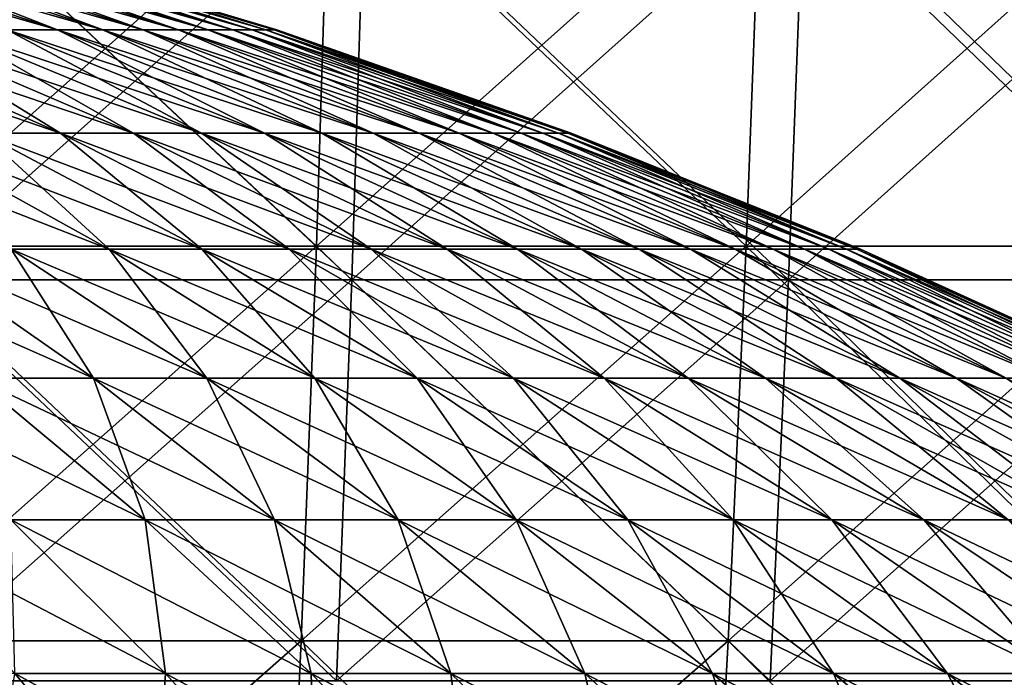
# Model space of a CAD drawing. Header units: millimetres. Extents: x -125 to 125, y 3898 to 4025.
# Tile 248 of 276: x 20 to 31, y 3999 to 4006. Entities that reach past the tile are written whole.
import ezdxf

# ---------------------------------------------------------------- set-up
doc = ezdxf.new("R2010")
doc.units = ezdxf.units.MM
doc.header["$LTSCALE"] = 2.2935
for name, color, linetype in [('2', 7, 'CONTINUOUS'), ('3', 7, 'CONTINUOUS'), ('4', 7, 'CONTINUOUS'), ('5', 7, 'CONTINUOUS'), ('6', 7, 'CONTINUOUS'), ('7', 7, 'CONTINUOUS')]:
    doc.layers.add(name, color=color, linetype=linetype)

msp = doc.modelspace()

# ---------------------------------------------------------------- linework, layer by layer
at = {"layer": '2', "color": 36, "linetype": 'Continuous', "true_color": 0x833d1e}
for points in [[(19.25, 4003.022, 121.538), (24.006, 4003.022, 120.688), (19.359, 4007.385, 122.229), (19.25, 4003.022, 121.538)], [(19.359, 4007.385, 122.229), (24.006, 4003.022, 120.688), (24.143, 4007.385, 121.375), (19.359, 4007.385, 122.229)], [(24.006, 4003.022, 120.688), (28.726, 4003.022, 119.653), (24.143, 4007.385, 121.375), (24.006, 4003.022, 120.688)], [(24.143, 4007.385, 121.375), (28.726, 4003.022, 119.653), (28.889, 4007.385, 120.333), (24.143, 4007.385, 121.375)], [(28.726, 4003.022, 119.653), (33.401, 4003.022, 118.433), (28.889, 4007.385, 120.333), (28.726, 4003.022, 119.653)], [(28.889, 4007.385, 120.333), (33.401, 4003.022, 118.433), (33.591, 4007.385, 119.106), (28.889, 4007.385, 120.333)], [(19.116, 3998.686, 120.694), (23.84, 3998.686, 119.851), (19.25, 4003.022, 121.538), (19.116, 3998.686, 120.694)], [(19.25, 4003.022, 121.538), (23.84, 3998.686, 119.851), (24.006, 4003.022, 120.688), (19.25, 4003.022, 121.538)], [(23.84, 3998.686, 119.851), (28.527, 3998.686, 118.823), (24.006, 4003.022, 120.688), (23.84, 3998.686, 119.851)], [(24.006, 4003.022, 120.688), (28.527, 3998.686, 118.823), (28.726, 4003.022, 119.653), (24.006, 4003.022, 120.688)], [(28.527, 3998.686, 118.823), (33.17, 3998.686, 117.611), (28.726, 4003.022, 119.653), (28.527, 3998.686, 118.823)], [(28.726, 4003.022, 119.653), (33.17, 3998.686, 117.611), (33.401, 4003.022, 118.433), (28.726, 4003.022, 119.653)]]:
    msp.add_3dface(points, dxfattribs=at)
at = {"layer": '3', "color": 36, "linetype": 'Continuous', "true_color": 0x833d1e}
for points in [[(24.006, 4003.022, -120.688), (19.25, 4003.022, -121.538), (24.143, 4007.385, -121.375), (24.006, 4003.022, -120.688)], [(24.143, 4007.385, -121.375), (19.25, 4003.022, -121.538), (19.359, 4007.385, -122.229), (24.143, 4007.385, -121.375)], [(28.726, 4003.022, -119.653), (24.006, 4003.022, -120.688), (28.889, 4007.385, -120.333), (28.726, 4003.022, -119.653)], [(28.889, 4007.385, -120.333), (24.006, 4003.022, -120.688), (24.143, 4007.385, -121.375), (28.889, 4007.385, -120.333)], [(33.401, 4003.022, -118.433), (28.726, 4003.022, -119.653), (33.591, 4007.385, -119.106), (33.401, 4003.022, -118.433)], [(33.591, 4007.385, -119.106), (28.726, 4003.022, -119.653), (28.889, 4007.385, -120.333), (33.591, 4007.385, -119.106)], [(23.84, 3998.686, -119.851), (19.116, 3998.686, -120.694), (24.006, 4003.022, -120.688), (23.84, 3998.686, -119.851)], [(24.006, 4003.022, -120.688), (19.116, 3998.686, -120.694), (19.25, 4003.022, -121.538), (24.006, 4003.022, -120.688)], [(28.527, 3998.686, -118.823), (23.84, 3998.686, -119.851), (28.726, 4003.022, -119.653), (28.527, 3998.686, -118.823)], [(28.726, 4003.022, -119.653), (23.84, 3998.686, -119.851), (24.006, 4003.022, -120.688), (28.726, 4003.022, -119.653)], [(33.17, 3998.686, -117.611), (28.527, 3998.686, -118.823), (33.401, 4003.022, -118.433), (33.17, 3998.686, -117.611)], [(33.401, 4003.022, -118.433), (28.527, 3998.686, -118.823), (28.726, 4003.022, -119.653), (33.401, 4003.022, -118.433)]]:
    msp.add_3dface(points, dxfattribs=at)
at = {"layer": '4', "color": 36, "linetype": 'Continuous', "true_color": 0x833d1e}
for points in [[(18.942, 4003.386, -119.595), (23.623, 4003.386, -118.759), (19.05, 4007.677, -120.275), (18.942, 4003.386, -119.595)], [(19.05, 4007.677, -120.275), (23.623, 4003.386, -118.759), (23.757, 4007.677, -119.434), (19.05, 4007.677, -120.275)], [(23.623, 4003.386, -118.759), (28.267, 4003.386, -117.74), (23.757, 4007.677, -119.434), (23.623, 4003.386, -118.759)], [(23.757, 4007.677, -119.434), (28.267, 4003.386, -117.74), (28.428, 4007.677, -118.409), (23.757, 4007.677, -119.434)], [(28.267, 4003.386, -117.74), (32.868, 4003.386, -116.54), (28.428, 4007.677, -118.409), (28.267, 4003.386, -117.74)], [(28.428, 4007.677, -118.409), (32.868, 4003.386, -116.54), (33.054, 4007.677, -117.202), (28.428, 4007.677, -118.409)], [(18.811, 3999.121, -118.766), (23.459, 3999.121, -117.936), (18.942, 4003.386, -119.595), (18.811, 3999.121, -118.766)], [(18.942, 4003.386, -119.595), (23.459, 3999.121, -117.936), (23.623, 4003.386, -118.759), (18.942, 4003.386, -119.595)], [(23.459, 3999.121, -117.936), (28.071, 3999.121, -116.924), (23.623, 4003.386, -118.759), (23.459, 3999.121, -117.936)], [(23.623, 4003.386, -118.759), (28.071, 3999.121, -116.924), (28.267, 4003.386, -117.74), (23.623, 4003.386, -118.759)], [(28.071, 3999.121, -116.924), (32.64, 3999.121, -115.732), (28.267, 4003.386, -117.74), (28.071, 3999.121, -116.924)], [(28.267, 4003.386, -117.74), (32.64, 3999.121, -115.732), (32.868, 4003.386, -116.54), (28.267, 4003.386, -117.74)], [(18.656, 3994.889, -117.789), (23.266, 3994.889, -116.966), (18.811, 3999.121, -118.766), (18.656, 3994.889, -117.789)], [(18.811, 3999.121, -118.766), (23.266, 3994.889, -116.966), (23.459, 3999.121, -117.936), (18.811, 3999.121, -118.766)], [(23.266, 3994.889, -116.966), (27.84, 3994.889, -115.962), (23.459, 3999.121, -117.936), (23.266, 3994.889, -116.966)], [(23.459, 3999.121, -117.936), (27.84, 3994.889, -115.962), (28.071, 3999.121, -116.924), (23.459, 3999.121, -117.936)], [(27.84, 3994.889, -115.962), (32.371, 3994.889, -114.78), (28.071, 3999.121, -116.924), (27.84, 3994.889, -115.962)], [(28.071, 3999.121, -116.924), (32.371, 3994.889, -114.78), (32.64, 3999.121, -115.732), (28.071, 3999.121, -116.924)]]:
    msp.add_3dface(points, dxfattribs=at)
at = {"layer": '5', "color": 36, "linetype": 'Continuous', "true_color": 0x833d1e}
for points in [[(23.623, 4003.386, 118.759), (18.942, 4003.386, 119.595), (23.757, 4007.677, 119.434), (23.623, 4003.386, 118.759)], [(23.757, 4007.677, 119.434), (18.942, 4003.386, 119.595), (19.05, 4007.677, 120.275), (23.757, 4007.677, 119.434)], [(28.267, 4003.386, 117.74), (23.623, 4003.386, 118.759), (28.428, 4007.677, 118.409), (28.267, 4003.386, 117.74)], [(28.428, 4007.677, 118.409), (23.623, 4003.386, 118.759), (23.757, 4007.677, 119.434), (28.428, 4007.677, 118.409)], [(32.868, 4003.386, 116.54), (28.267, 4003.386, 117.74), (33.054, 4007.677, 117.202), (32.868, 4003.386, 116.54)], [(33.054, 4007.677, 117.202), (28.267, 4003.386, 117.74), (28.428, 4007.677, 118.409), (33.054, 4007.677, 117.202)], [(23.459, 3999.121, 117.936), (18.811, 3999.121, 118.766), (23.623, 4003.386, 118.759), (23.459, 3999.121, 117.936)], [(23.623, 4003.386, 118.759), (18.811, 3999.121, 118.766), (18.942, 4003.386, 119.595), (23.623, 4003.386, 118.759)], [(28.071, 3999.121, 116.924), (23.459, 3999.121, 117.936), (28.267, 4003.386, 117.74), (28.071, 3999.121, 116.924)], [(28.267, 4003.386, 117.74), (23.459, 3999.121, 117.936), (23.623, 4003.386, 118.759), (28.267, 4003.386, 117.74)], [(32.64, 3999.121, 115.732), (28.071, 3999.121, 116.924), (32.868, 4003.386, 116.54), (32.64, 3999.121, 115.732)], [(32.868, 4003.386, 116.54), (28.071, 3999.121, 116.924), (28.267, 4003.386, 117.74), (32.868, 4003.386, 116.54)], [(23.266, 3994.889, 116.966), (18.656, 3994.889, 117.789), (23.459, 3999.121, 117.936), (23.266, 3994.889, 116.966)], [(23.459, 3999.121, 117.936), (18.656, 3994.889, 117.789), (18.811, 3999.121, 118.766), (23.459, 3999.121, 117.936)], [(27.84, 3994.889, 115.962), (23.266, 3994.889, 116.966), (28.071, 3999.121, 116.924), (27.84, 3994.889, 115.962)], [(28.071, 3999.121, 116.924), (23.266, 3994.889, 116.966), (23.459, 3999.121, 117.936), (28.071, 3999.121, 116.924)], [(32.371, 3994.889, 114.78), (27.84, 3994.889, 115.962), (32.64, 3999.121, 115.732), (32.371, 3994.889, 114.78)], [(32.64, 3999.121, 115.732), (27.84, 3994.889, 115.962), (28.071, 3999.121, 116.924), (32.64, 3999.121, 115.732)]]:
    msp.add_3dface(points, dxfattribs=at)
at = {"layer": '6', "color": 7, "linetype": 'Continuous', "true_color": 0xe0f2ff}
for points in [[(20.281, 4005.723, 11.257), (20.825, 4005.723, 10.215), (17.46, 4006.693, 9.691), (20.281, 4005.723, 11.257)], [(17.46, 4006.693, 9.691), (20.825, 4005.723, 10.215), (17.928, 4006.693, 8.794), (17.46, 4006.693, 9.691)], [(20.825, 4005.723, 10.215), (21.316, 4005.723, 9.147), (17.928, 4006.693, 8.794), (20.825, 4005.723, 10.215)], [(17.928, 4006.693, 8.794), (21.316, 4005.723, 9.147), (18.351, 4006.693, 7.875), (17.928, 4006.693, 8.794)], [(21.316, 4005.723, 9.147), (21.752, 4005.723, 8.056), (18.351, 4006.693, 7.875), (21.316, 4005.723, 9.147)], [(18.351, 4006.693, 7.875), (21.752, 4005.723, 8.056), (18.726, 4006.693, 6.935), (18.351, 4006.693, 7.875)], [(21.752, 4005.723, 8.056), (22.132, 4005.723, 6.944), (18.726, 4006.693, 6.935), (21.752, 4005.723, 8.056)], [(18.726, 4006.693, 6.935), (22.132, 4005.723, 6.944), (19.053, 4006.693, 5.978), (18.726, 4006.693, 6.935)], [(22.132, 4005.723, 6.944), (22.455, 4005.723, 5.814), (19.053, 4006.693, 5.978), (22.132, 4005.723, 6.944)], [(19.053, 4006.693, 5.978), (22.455, 4005.723, 5.814), (19.332, 4006.693, 5.005), (19.053, 4006.693, 5.978)], [(22.455, 4005.723, 5.814), (22.721, 4005.723, 4.669), (19.332, 4006.693, 5.005), (22.455, 4005.723, 5.814)], [(19.332, 4006.693, 5.005), (22.721, 4005.723, 4.669), (19.56, 4006.693, 4.02), (19.332, 4006.693, 5.005)], [(22.721, 4005.723, 4.669), (22.928, 4005.723, 3.512), (19.56, 4006.693, 4.02), (22.721, 4005.723, 4.669)], [(19.56, 4006.693, 4.02), (22.928, 4005.723, 3.512), (19.739, 4006.693, 3.024), (19.56, 4006.693, 4.02)], [(22.928, 4005.723, 3.512), (23.076, 4005.723, 2.347), (19.739, 4006.693, 3.024), (22.928, 4005.723, 3.512)], [(19.739, 4006.693, 3.024), (23.076, 4005.723, 2.347), (19.867, 4006.693, 2.02), (19.739, 4006.693, 3.024)], [(23.076, 4005.723, 2.347), (23.166, 4005.723, 1.175), (19.867, 4006.693, 2.02), (23.076, 4005.723, 2.347)], [(19.867, 4006.693, 2.02), (23.166, 4005.723, 1.175), (19.943, 4006.693, 1.011), (19.867, 4006.693, 2.02)], [(23.166, 4005.723, 1.175), (23.195, 4005.723), (19.943, 4006.693, 1.011), (23.166, 4005.723, 1.175)], [(23.195, 4005.723), (19.969, 4006.693), (19.943, 4006.693, 1.011), (23.195, 4005.723)], [(20.012, 4004.609, 17.18), (20.857, 4004.609, 16.144), (17.6, 4005.723, 15.109), (20.012, 4004.609, 17.18)], [(17.6, 4005.723, 15.109), (20.857, 4004.609, 16.144), (18.342, 4005.723, 14.198), (17.6, 4005.723, 15.109)], [(20.857, 4004.609, 16.144), (21.648, 4004.609, 15.067), (18.342, 4005.723, 14.198), (20.857, 4004.609, 16.144)], [(18.342, 4005.723, 14.198), (21.648, 4004.609, 15.067), (19.038, 4005.723, 13.251), (18.342, 4005.723, 14.198)], [(21.648, 4004.609, 15.067), (22.383, 4004.609, 13.952), (19.038, 4005.723, 13.251), (21.648, 4004.609, 15.067)], [(19.038, 4005.723, 13.251), (22.383, 4004.609, 13.952), (19.685, 4005.723, 12.27), (19.038, 4005.723, 13.251)], [(22.383, 4004.609, 13.952), (23.061, 4004.609, 12.8), (19.685, 4005.723, 12.27), (22.383, 4004.609, 13.952)], [(19.685, 4005.723, 12.27), (23.061, 4004.609, 12.8), (20.281, 4005.723, 11.257), (19.685, 4005.723, 12.27)], [(23.061, 4004.609, 12.8), (23.68, 4004.609, 11.615), (20.281, 4005.723, 11.257), (23.061, 4004.609, 12.8)], [(20.281, 4005.723, 11.257), (23.68, 4004.609, 11.615), (20.825, 4005.723, 10.215), (20.281, 4005.723, 11.257)], [(23.68, 4004.609, 11.615), (24.238, 4004.609, 10.401), (20.825, 4005.723, 10.215), (23.68, 4004.609, 11.615)], [(20.825, 4005.723, 10.215), (24.238, 4004.609, 10.401), (21.316, 4005.723, 9.147), (20.825, 4005.723, 10.215)], [(24.238, 4004.609, 10.401), (24.733, 4004.609, 9.16), (21.316, 4005.723, 9.147), (24.238, 4004.609, 10.401)], [(21.316, 4005.723, 9.147), (24.733, 4004.609, 9.16), (21.752, 4005.723, 8.056), (21.316, 4005.723, 9.147)], [(24.733, 4004.609, 9.16), (25.166, 4004.609, 7.896), (21.752, 4005.723, 8.056), (24.733, 4004.609, 9.16)], [(21.752, 4005.723, 8.056), (25.166, 4004.609, 7.896), (22.132, 4005.723, 6.944), (21.752, 4005.723, 8.056)], [(25.166, 4004.609, 7.896), (25.533, 4004.609, 6.611), (22.132, 4005.723, 6.944), (25.166, 4004.609, 7.896)], [(22.132, 4005.723, 6.944), (25.533, 4004.609, 6.611), (22.455, 4005.723, 5.814), (22.132, 4005.723, 6.944)], [(25.533, 4004.609, 6.611), (25.835, 4004.609, 5.309), (22.455, 4005.723, 5.814), (25.533, 4004.609, 6.611)], [(22.455, 4005.723, 5.814), (25.835, 4004.609, 5.309), (22.721, 4005.723, 4.669), (22.455, 4005.723, 5.814)], [(25.835, 4004.609, 5.309), (26.071, 4004.609, 3.994), (22.721, 4005.723, 4.669), (25.835, 4004.609, 5.309)], [(22.721, 4005.723, 4.669), (26.071, 4004.609, 3.994), (22.928, 4005.723, 3.512), (22.721, 4005.723, 4.669)], [(26.071, 4004.609, 3.994), (26.24, 4004.609, 2.668), (22.928, 4005.723, 3.512), (26.071, 4004.609, 3.994)], [(22.928, 4005.723, 3.512), (26.24, 4004.609, 2.668), (23.076, 4005.723, 2.347), (22.928, 4005.723, 3.512)], [(26.24, 4004.609, 2.668), (26.341, 4004.609, 1.336), (23.076, 4005.723, 2.347), (26.24, 4004.609, 2.668)], [(23.076, 4005.723, 2.347), (26.341, 4004.609, 1.336), (23.166, 4005.723, 1.175), (23.076, 4005.723, 2.347)], [(26.341, 4004.609, 1.336), (26.375, 4004.609), (23.166, 4005.723, 1.175), (26.341, 4004.609, 1.336)], [(26.375, 4004.609), (23.195, 4005.723), (23.166, 4005.723, 1.175), (26.375, 4004.609)], [(20.326, 4003.354, 21.383), (21.383, 4003.354, 20.326), (18.172, 4004.609, 19.117), (20.326, 4003.354, 21.383)], [(18.172, 4004.609, 19.117), (21.383, 4003.354, 20.326), (19.117, 4004.609, 18.172), (18.172, 4004.609, 19.117)], [(21.383, 4003.354, 20.326), (22.385, 4003.354, 19.217), (19.117, 4004.609, 18.172), (21.383, 4003.354, 20.326)], [(19.117, 4004.609, 18.172), (22.385, 4003.354, 19.217), (20.012, 4004.609, 17.18), (19.117, 4004.609, 18.172)], [(22.385, 4003.354, 19.217), (23.329, 4003.354, 18.058), (20.012, 4004.609, 17.18), (22.385, 4003.354, 19.217)], [(20.012, 4004.609, 17.18), (23.329, 4003.354, 18.058), (20.857, 4004.609, 16.144), (20.012, 4004.609, 17.18)], [(23.329, 4003.354, 18.058), (24.214, 4003.354, 16.853), (20.857, 4004.609, 16.144), (23.329, 4003.354, 18.058)], [(20.857, 4004.609, 16.144), (24.214, 4003.354, 16.853), (21.648, 4004.609, 15.067), (20.857, 4004.609, 16.144)], [(24.214, 4003.354, 16.853), (25.036, 4003.354, 15.605), (21.648, 4004.609, 15.067), (24.214, 4003.354, 16.853)], [(21.648, 4004.609, 15.067), (25.036, 4003.354, 15.605), (22.383, 4004.609, 13.952), (21.648, 4004.609, 15.067)], [(25.036, 4003.354, 15.605), (25.795, 4003.354, 14.317), (22.383, 4004.609, 13.952), (25.036, 4003.354, 15.605)], [(22.383, 4004.609, 13.952), (25.795, 4003.354, 14.317), (23.061, 4004.609, 12.8), (22.383, 4004.609, 13.952)], [(25.795, 4003.354, 14.317), (26.487, 4003.354, 12.992), (23.061, 4004.609, 12.8), (25.795, 4003.354, 14.317)], [(23.061, 4004.609, 12.8), (26.487, 4003.354, 12.992), (23.68, 4004.609, 11.615), (23.061, 4004.609, 12.8)], [(26.487, 4003.354, 12.992), (27.111, 4003.354, 11.634), (23.68, 4004.609, 11.615), (26.487, 4003.354, 12.992)], [(23.68, 4004.609, 11.615), (27.111, 4003.354, 11.634), (24.238, 4004.609, 10.401), (23.68, 4004.609, 11.615)], [(27.111, 4003.354, 11.634), (27.665, 4003.354, 10.246), (24.238, 4004.609, 10.401), (27.111, 4003.354, 11.634)], [(24.238, 4004.609, 10.401), (27.665, 4003.354, 10.246), (24.733, 4004.609, 9.16), (24.238, 4004.609, 10.401)], [(27.665, 4003.354, 10.246), (28.149, 4003.354, 8.832), (24.733, 4004.609, 9.16), (27.665, 4003.354, 10.246)], [(24.733, 4004.609, 9.16), (28.149, 4003.354, 8.832), (25.166, 4004.609, 7.896), (24.733, 4004.609, 9.16)], [(28.149, 4003.354, 8.832), (28.56, 4003.354, 7.395), (25.166, 4004.609, 7.896), (28.149, 4003.354, 8.832)], [(25.166, 4004.609, 7.896), (28.56, 4003.354, 7.395), (25.533, 4004.609, 6.611), (25.166, 4004.609, 7.896)], [(28.56, 4003.354, 7.395), (28.898, 4003.354, 5.939), (25.533, 4004.609, 6.611), (28.56, 4003.354, 7.395)], [(25.533, 4004.609, 6.611), (28.898, 4003.354, 5.939), (25.835, 4004.609, 5.309), (25.533, 4004.609, 6.611)], [(28.898, 4003.354, 5.939), (29.161, 4003.354, 4.467), (25.835, 4004.609, 5.309), (28.898, 4003.354, 5.939)], [(25.835, 4004.609, 5.309), (29.161, 4003.354, 4.467), (26.071, 4004.609, 3.994), (25.835, 4004.609, 5.309)], [(29.161, 4003.354, 4.467), (29.35, 4003.354, 2.985), (26.071, 4004.609, 3.994), (29.161, 4003.354, 4.467)], [(26.071, 4004.609, 3.994), (29.35, 4003.354, 2.985), (26.24, 4004.609, 2.668), (26.071, 4004.609, 3.994)], [(29.35, 4003.354, 2.985), (29.464, 4003.354, 1.494), (26.24, 4004.609, 2.668), (29.35, 4003.354, 2.985)], [(26.24, 4004.609, 2.668), (29.464, 4003.354, 1.494), (26.341, 4004.609, 1.336), (26.24, 4004.609, 2.668)], [(29.464, 4003.354, 1.494), (29.502, 4003.354), (26.341, 4004.609, 1.336), (29.464, 4003.354, 1.494)], [(29.502, 4003.354), (26.375, 4004.609), (26.341, 4004.609, 1.336), (29.502, 4003.354)], [(19.935, 4001.96, 25.754), (21.214, 4001.96, 24.712), (18.058, 4003.354, 23.329), (19.935, 4001.96, 25.754)], [(18.058, 4003.354, 23.329), (21.214, 4001.96, 24.712), (19.217, 4003.354, 22.385), (18.058, 4003.354, 23.329)], [(21.214, 4001.96, 24.712), (22.439, 4001.96, 23.605), (19.217, 4003.354, 22.385), (21.214, 4001.96, 24.712)], [(19.217, 4003.354, 22.385), (22.439, 4001.96, 23.605), (20.326, 4003.354, 21.383), (19.217, 4003.354, 22.385)], [(22.439, 4001.96, 23.605), (23.605, 4001.96, 22.439), (20.326, 4003.354, 21.383), (22.439, 4001.96, 23.605)], [(20.326, 4003.354, 21.383), (23.605, 4001.96, 22.439), (21.383, 4003.354, 20.326), (20.326, 4003.354, 21.383)], [(23.605, 4001.96, 22.439), (24.712, 4001.96, 21.214), (21.383, 4003.354, 20.326), (23.605, 4001.96, 22.439)], [(21.383, 4003.354, 20.326), (24.712, 4001.96, 21.214), (22.385, 4003.354, 19.217), (21.383, 4003.354, 20.326)], [(24.712, 4001.96, 21.214), (25.754, 4001.96, 19.935), (22.385, 4003.354, 19.217), (24.712, 4001.96, 21.214)], [(22.385, 4003.354, 19.217), (25.754, 4001.96, 19.935), (23.329, 4003.354, 18.058), (22.385, 4003.354, 19.217)], [(25.754, 4001.96, 19.935), (26.731, 4001.96, 18.605), (23.329, 4003.354, 18.058), (25.754, 4001.96, 19.935)], [(23.329, 4003.354, 18.058), (26.731, 4001.96, 18.605), (24.214, 4003.354, 16.853), (23.329, 4003.354, 18.058)], [(26.731, 4001.96, 18.605), (27.639, 4001.96, 17.228), (24.214, 4003.354, 16.853), (26.731, 4001.96, 18.605)], [(24.214, 4003.354, 16.853), (27.639, 4001.96, 17.228), (25.036, 4003.354, 15.605), (24.214, 4003.354, 16.853)], [(27.639, 4001.96, 17.228), (28.476, 4001.96, 15.806), (25.036, 4003.354, 15.605), (27.639, 4001.96, 17.228)], [(25.036, 4003.354, 15.605), (28.476, 4001.96, 15.806), (25.795, 4003.354, 14.317), (25.036, 4003.354, 15.605)], [(28.476, 4001.96, 15.806), (29.24, 4001.96, 14.343), (25.795, 4003.354, 14.317), (28.476, 4001.96, 15.806)], [(25.795, 4003.354, 14.317), (29.24, 4001.96, 14.343), (26.487, 4003.354, 12.992), (25.795, 4003.354, 14.317)], [(29.24, 4001.96, 14.343), (29.929, 4001.96, 12.844), (26.487, 4003.354, 12.992), (29.24, 4001.96, 14.343)], [(26.487, 4003.354, 12.992), (29.929, 4001.96, 12.844), (27.111, 4003.354, 11.634), (26.487, 4003.354, 12.992)], [(29.929, 4001.96, 12.844), (30.541, 4001.96, 11.311), (27.111, 4003.354, 11.634), (29.929, 4001.96, 12.844)], [(27.111, 4003.354, 11.634), (30.541, 4001.96, 11.311), (27.665, 4003.354, 10.246), (27.111, 4003.354, 11.634)], [(30.541, 4001.96, 11.311), (31.075, 4001.96, 9.75), (27.665, 4003.354, 10.246), (30.541, 4001.96, 11.311)], [(27.665, 4003.354, 10.246), (31.075, 4001.96, 9.75), (28.149, 4003.354, 8.832), (27.665, 4003.354, 10.246)], [(31.075, 4001.96, 9.75), (31.529, 4001.96, 8.163), (28.149, 4003.354, 8.832), (31.075, 4001.96, 9.75)], [(28.149, 4003.354, 8.832), (31.529, 4001.96, 8.163), (28.56, 4003.354, 7.395), (28.149, 4003.354, 8.832)], [(31.529, 4001.96, 8.163), (31.902, 4001.96, 6.556), (28.56, 4003.354, 7.395), (31.529, 4001.96, 8.163)], [(28.56, 4003.354, 7.395), (31.902, 4001.96, 6.556), (28.898, 4003.354, 5.939), (28.56, 4003.354, 7.395)], [(31.902, 4001.96, 6.556), (32.193, 4001.96, 4.932), (28.898, 4003.354, 5.939), (31.902, 4001.96, 6.556)], [(28.898, 4003.354, 5.939), (32.193, 4001.96, 4.932), (29.161, 4003.354, 4.467), (28.898, 4003.354, 5.939)], [(32.193, 4001.96, 4.932), (32.401, 4001.96, 3.295), (29.161, 4003.354, 4.467), (32.193, 4001.96, 4.932)], [(29.161, 4003.354, 4.467), (32.401, 4001.96, 3.295), (29.35, 4003.354, 2.985), (29.161, 4003.354, 4.467)], [(32.401, 4001.96, 3.295), (32.527, 4001.96, 1.65), (29.35, 4003.354, 2.985), (32.401, 4001.96, 3.295)], [(29.35, 4003.354, 2.985), (32.527, 4001.96, 1.65), (29.464, 4003.354, 1.494), (29.35, 4003.354, 2.985)], [(32.527, 4001.96, 1.65), (32.569, 4001.96), (29.464, 4003.354, 1.494), (32.527, 4001.96, 1.65)], [(32.569, 4001.96), (29.502, 4003.354), (29.464, 4003.354, 1.494), (32.569, 4001.96)], [(20.32, 4000.429, 29.194), (21.772, 4000.429, 28.128), (18.605, 4001.96, 26.731), (20.32, 4000.429, 29.194)], [(18.605, 4001.96, 26.731), (21.772, 4000.429, 28.128), (19.935, 4001.96, 25.754), (18.605, 4001.96, 26.731)], [(21.772, 4000.429, 28.128), (23.169, 4000.429, 26.989), (19.935, 4001.96, 25.754), (21.772, 4000.429, 28.128)], [(19.935, 4001.96, 25.754), (23.169, 4000.429, 26.989), (21.214, 4001.96, 24.712), (19.935, 4001.96, 25.754)], [(23.169, 4000.429, 26.989), (24.506, 4000.429, 25.781), (21.214, 4001.96, 24.712), (23.169, 4000.429, 26.989)], [(21.214, 4001.96, 24.712), (24.506, 4000.429, 25.781), (22.439, 4001.96, 23.605), (21.214, 4001.96, 24.712)], [(24.506, 4000.429, 25.781), (25.781, 4000.429, 24.506), (22.439, 4001.96, 23.605), (24.506, 4000.429, 25.781)], [(22.439, 4001.96, 23.605), (25.781, 4000.429, 24.506), (23.605, 4001.96, 22.439), (22.439, 4001.96, 23.605)], [(25.781, 4000.429, 24.506), (26.989, 4000.429, 23.169), (23.605, 4001.96, 22.439), (25.781, 4000.429, 24.506)], [(23.605, 4001.96, 22.439), (26.989, 4000.429, 23.169), (24.712, 4001.96, 21.214), (23.605, 4001.96, 22.439)], [(26.989, 4000.429, 23.169), (28.128, 4000.429, 21.772), (24.712, 4001.96, 21.214), (26.989, 4000.429, 23.169)], [(24.712, 4001.96, 21.214), (28.128, 4000.429, 21.772), (25.754, 4001.96, 19.935), (24.712, 4001.96, 21.214)], [(28.128, 4000.429, 21.772), (29.194, 4000.429, 20.32), (25.754, 4001.96, 19.935), (28.128, 4000.429, 21.772)], [(25.754, 4001.96, 19.935), (29.194, 4000.429, 20.32), (26.731, 4001.96, 18.605), (25.754, 4001.96, 19.935)], [(29.194, 4000.429, 20.32), (30.186, 4000.429, 18.815), (26.731, 4001.96, 18.605), (29.194, 4000.429, 20.32)], [(26.731, 4001.96, 18.605), (30.186, 4000.429, 18.815), (27.639, 4001.96, 17.228), (26.731, 4001.96, 18.605)], [(30.186, 4000.429, 18.815), (31.1, 4000.429, 17.262), (27.639, 4001.96, 17.228), (30.186, 4000.429, 18.815)], [(27.639, 4001.96, 17.228), (31.1, 4000.429, 17.262), (28.476, 4001.96, 15.806), (27.639, 4001.96, 17.228)], [(31.1, 4000.429, 17.262), (31.935, 4000.429, 15.665), (28.476, 4001.96, 15.806), (31.1, 4000.429, 17.262)], [(28.476, 4001.96, 15.806), (31.935, 4000.429, 15.665), (29.24, 4001.96, 14.343), (28.476, 4001.96, 15.806)], [(31.935, 4000.429, 15.665), (32.687, 4000.429, 14.027), (29.24, 4001.96, 14.343), (31.935, 4000.429, 15.665)], [(29.24, 4001.96, 14.343), (32.687, 4000.429, 14.027), (29.929, 4001.96, 12.844), (29.24, 4001.96, 14.343)], [(32.687, 4000.429, 14.027), (33.356, 4000.429, 12.354), (29.929, 4001.96, 12.844), (32.687, 4000.429, 14.027)], [(29.929, 4001.96, 12.844), (33.356, 4000.429, 12.354), (30.541, 4001.96, 11.311), (29.929, 4001.96, 12.844)], [(33.356, 4000.429, 12.354), (33.939, 4000.429, 10.648), (30.541, 4001.96, 11.311), (33.356, 4000.429, 12.354)], [(30.541, 4001.96, 11.311), (33.939, 4000.429, 10.648), (31.075, 4001.96, 9.75), (30.541, 4001.96, 11.311)], [(20.365, 3998.765, 32.672), (21.993, 3998.765, 31.599), (18.815, 4000.429, 30.186), (20.365, 3998.765, 32.672)], [(18.815, 4000.429, 30.186), (21.993, 3998.765, 31.599), (20.32, 4000.429, 29.194), (18.815, 4000.429, 30.186)], [(21.993, 3998.765, 31.599), (23.566, 3998.765, 30.444), (20.32, 4000.429, 29.194), (21.993, 3998.765, 31.599)], [(20.32, 4000.429, 29.194), (23.566, 3998.765, 30.444), (21.772, 4000.429, 28.128), (20.32, 4000.429, 29.194)], [(23.566, 3998.765, 30.444), (25.077, 3998.765, 29.212), (21.772, 4000.429, 28.128), (23.566, 3998.765, 30.444)], [(21.772, 4000.429, 28.128), (25.077, 3998.765, 29.212), (23.169, 4000.429, 26.989), (21.772, 4000.429, 28.128)], [(25.077, 3998.765, 29.212), (26.525, 3998.765, 27.904), (23.169, 4000.429, 26.989), (25.077, 3998.765, 29.212)], [(23.169, 4000.429, 26.989), (26.525, 3998.765, 27.904), (24.506, 4000.429, 25.781), (23.169, 4000.429, 26.989)], [(26.525, 3998.765, 27.904), (27.904, 3998.765, 26.525), (24.506, 4000.429, 25.781), (26.525, 3998.765, 27.904)], [(24.506, 4000.429, 25.781), (27.904, 3998.765, 26.525), (25.781, 4000.429, 24.506), (24.506, 4000.429, 25.781)], [(27.904, 3998.765, 26.525), (29.212, 3998.765, 25.077), (25.781, 4000.429, 24.506), (27.904, 3998.765, 26.525)], [(25.781, 4000.429, 24.506), (29.212, 3998.765, 25.077), (26.989, 4000.429, 23.169), (25.781, 4000.429, 24.506)], [(29.212, 3998.765, 25.077), (30.444, 3998.765, 23.566), (26.989, 4000.429, 23.169), (29.212, 3998.765, 25.077)], [(26.989, 4000.429, 23.169), (30.444, 3998.765, 23.566), (28.128, 4000.429, 21.772), (26.989, 4000.429, 23.169)], [(30.444, 3998.765, 23.566), (31.599, 3998.765, 21.993), (28.128, 4000.429, 21.772), (30.444, 3998.765, 23.566)], [(28.128, 4000.429, 21.772), (31.599, 3998.765, 21.993), (29.194, 4000.429, 20.32), (28.128, 4000.429, 21.772)], [(31.599, 3998.765, 21.993), (32.672, 3998.765, 20.365), (29.194, 4000.429, 20.32), (31.599, 3998.765, 21.993)], [(29.194, 4000.429, 20.32), (32.672, 3998.765, 20.365), (30.186, 4000.429, 18.815), (29.194, 4000.429, 20.32)], [(32.672, 3998.765, 20.365), (33.662, 3998.765, 18.684), (30.186, 4000.429, 18.815), (32.672, 3998.765, 20.365)], [(30.186, 4000.429, 18.815), (33.662, 3998.765, 18.684), (31.1, 4000.429, 17.262), (30.186, 4000.429, 18.815)], [(20.068, 3996.971, 36.155), (21.873, 3996.971, 35.092), (18.684, 3998.765, 33.662), (20.068, 3996.971, 36.155)], [(18.684, 3998.765, 33.662), (21.873, 3996.971, 35.092), (20.365, 3998.765, 32.672), (18.684, 3998.765, 33.662)], [(21.873, 3996.971, 35.092), (23.622, 3996.971, 33.939), (20.365, 3998.765, 32.672), (21.873, 3996.971, 35.092)], [(20.365, 3998.765, 32.672), (23.622, 3996.971, 33.939), (21.993, 3998.765, 31.599), (20.365, 3998.765, 32.672)], [(23.622, 3996.971, 33.939), (25.311, 3996.971, 32.699), (21.993, 3998.765, 31.599), (23.622, 3996.971, 33.939)], [(21.993, 3998.765, 31.599), (25.311, 3996.971, 32.699), (23.566, 3998.765, 30.444), (21.993, 3998.765, 31.599)], [(25.311, 3996.971, 32.699), (26.935, 3996.971, 31.375), (23.566, 3998.765, 30.444), (25.311, 3996.971, 32.699)], [(23.566, 3998.765, 30.444), (26.935, 3996.971, 31.375), (25.077, 3998.765, 29.212), (23.566, 3998.765, 30.444)], [(26.935, 3996.971, 31.375), (28.489, 3996.971, 29.971), (25.077, 3998.765, 29.212), (26.935, 3996.971, 31.375)], [(25.077, 3998.765, 29.212), (28.489, 3996.971, 29.971), (26.525, 3998.765, 27.904), (25.077, 3998.765, 29.212)], [(28.489, 3996.971, 29.971), (29.971, 3996.971, 28.489), (26.525, 3998.765, 27.904), (28.489, 3996.971, 29.971)], [(26.525, 3998.765, 27.904), (29.971, 3996.971, 28.489), (27.904, 3998.765, 26.525), (26.525, 3998.765, 27.904)], [(29.971, 3996.971, 28.489), (31.375, 3996.971, 26.935), (27.904, 3998.765, 26.525), (29.971, 3996.971, 28.489)], [(27.904, 3998.765, 26.525), (31.375, 3996.971, 26.935), (29.212, 3998.765, 25.077), (27.904, 3998.765, 26.525)], [(31.375, 3996.971, 26.935), (32.699, 3996.971, 25.311), (29.212, 3998.765, 25.077), (31.375, 3996.971, 26.935)], [(29.212, 3998.765, 25.077), (32.699, 3996.971, 25.311), (30.444, 3998.765, 23.566), (29.212, 3998.765, 25.077)], [(32.699, 3996.971, 25.311), (33.939, 3996.971, 23.622), (30.444, 3998.765, 23.566), (32.699, 3996.971, 25.311)], [(30.444, 3998.765, 23.566), (33.939, 3996.971, 23.622), (31.599, 3998.765, 21.993), (30.444, 3998.765, 23.566)]]:
    msp.add_3dface(points, dxfattribs=at)
at = {"layer": '7', "color": 7, "linetype": 'Continuous', "true_color": 0xe0f2ff}
for points in [[(20.825, 4005.723, -10.215), (20.281, 4005.723, -11.257), (17.928, 4006.693, -8.794), (20.825, 4005.723, -10.215)], [(18.351, 4006.693, -7.875), (20.825, 4005.723, -10.215), (17.928, 4006.693, -8.794), (18.351, 4006.693, -7.875)], [(21.316, 4005.723, -9.147), (20.825, 4005.723, -10.215), (18.351, 4006.693, -7.875), (21.316, 4005.723, -9.147)], [(18.726, 4006.693, -6.935), (21.316, 4005.723, -9.147), (18.351, 4006.693, -7.875), (18.726, 4006.693, -6.935)], [(21.752, 4005.723, -8.056), (21.316, 4005.723, -9.147), (18.726, 4006.693, -6.935), (21.752, 4005.723, -8.056)], [(19.053, 4006.693, -5.978), (21.752, 4005.723, -8.056), (18.726, 4006.693, -6.935), (19.053, 4006.693, -5.978)], [(22.132, 4005.723, -6.944), (21.752, 4005.723, -8.056), (19.053, 4006.693, -5.978), (22.132, 4005.723, -6.944)], [(19.332, 4006.693, -5.005), (22.132, 4005.723, -6.944), (19.053, 4006.693, -5.978), (19.332, 4006.693, -5.005)], [(22.455, 4005.723, -5.814), (22.132, 4005.723, -6.944), (19.332, 4006.693, -5.005), (22.455, 4005.723, -5.814)], [(19.56, 4006.693, -4.02), (22.455, 4005.723, -5.814), (19.332, 4006.693, -5.005), (19.56, 4006.693, -4.02)], [(22.721, 4005.723, -4.669), (22.455, 4005.723, -5.814), (19.56, 4006.693, -4.02), (22.721, 4005.723, -4.669)], [(19.739, 4006.693, -3.024), (22.721, 4005.723, -4.669), (19.56, 4006.693, -4.02), (19.739, 4006.693, -3.024)], [(22.928, 4005.723, -3.512), (22.721, 4005.723, -4.669), (19.739, 4006.693, -3.024), (22.928, 4005.723, -3.512)], [(19.867, 4006.693, -2.02), (22.928, 4005.723, -3.512), (19.739, 4006.693, -3.024), (19.867, 4006.693, -2.02)], [(23.076, 4005.723, -2.347), (22.928, 4005.723, -3.512), (19.867, 4006.693, -2.02), (23.076, 4005.723, -2.347)], [(19.943, 4006.693, -1.011), (23.076, 4005.723, -2.347), (19.867, 4006.693, -2.02), (19.943, 4006.693, -1.011)], [(19.969, 4006.693), (23.166, 4005.723, -1.175), (19.943, 4006.693, -1.011), (19.969, 4006.693)], [(23.166, 4005.723, -1.175), (23.076, 4005.723, -2.347), (19.943, 4006.693, -1.011), (23.166, 4005.723, -1.175)], [(19.969, 4006.693), (23.195, 4005.723), (23.166, 4005.723, -1.175), (19.969, 4006.693)], [(20.857, 4004.609, -16.144), (20.012, 4004.609, -17.18), (18.342, 4005.723, -14.198), (20.857, 4004.609, -16.144)], [(19.038, 4005.723, -13.251), (20.857, 4004.609, -16.144), (18.342, 4005.723, -14.198), (19.038, 4005.723, -13.251)], [(21.648, 4004.609, -15.067), (20.857, 4004.609, -16.144), (19.038, 4005.723, -13.251), (21.648, 4004.609, -15.067)], [(19.685, 4005.723, -12.27), (21.648, 4004.609, -15.067), (19.038, 4005.723, -13.251), (19.685, 4005.723, -12.27)], [(22.383, 4004.609, -13.952), (21.648, 4004.609, -15.067), (19.685, 4005.723, -12.27), (22.383, 4004.609, -13.952)], [(20.281, 4005.723, -11.257), (22.383, 4004.609, -13.952), (19.685, 4005.723, -12.27), (20.281, 4005.723, -11.257)], [(23.061, 4004.609, -12.8), (22.383, 4004.609, -13.952), (20.281, 4005.723, -11.257), (23.061, 4004.609, -12.8)], [(20.825, 4005.723, -10.215), (23.061, 4004.609, -12.8), (20.281, 4005.723, -11.257), (20.825, 4005.723, -10.215)], [(23.68, 4004.609, -11.615), (23.061, 4004.609, -12.8), (20.825, 4005.723, -10.215), (23.68, 4004.609, -11.615)], [(21.316, 4005.723, -9.147), (23.68, 4004.609, -11.615), (20.825, 4005.723, -10.215), (21.316, 4005.723, -9.147)], [(24.238, 4004.609, -10.401), (23.68, 4004.609, -11.615), (21.316, 4005.723, -9.147), (24.238, 4004.609, -10.401)], [(21.752, 4005.723, -8.056), (24.238, 4004.609, -10.401), (21.316, 4005.723, -9.147), (21.752, 4005.723, -8.056)], [(24.733, 4004.609, -9.16), (24.238, 4004.609, -10.401), (21.752, 4005.723, -8.056), (24.733, 4004.609, -9.16)], [(22.132, 4005.723, -6.944), (24.733, 4004.609, -9.16), (21.752, 4005.723, -8.056), (22.132, 4005.723, -6.944)], [(25.166, 4004.609, -7.896), (24.733, 4004.609, -9.16), (22.132, 4005.723, -6.944), (25.166, 4004.609, -7.896)], [(22.455, 4005.723, -5.814), (25.166, 4004.609, -7.896), (22.132, 4005.723, -6.944), (22.455, 4005.723, -5.814)], [(25.533, 4004.609, -6.611), (25.166, 4004.609, -7.896), (22.455, 4005.723, -5.814), (25.533, 4004.609, -6.611)], [(22.721, 4005.723, -4.669), (25.533, 4004.609, -6.611), (22.455, 4005.723, -5.814), (22.721, 4005.723, -4.669)], [(25.835, 4004.609, -5.309), (25.533, 4004.609, -6.611), (22.721, 4005.723, -4.669), (25.835, 4004.609, -5.309)], [(22.928, 4005.723, -3.512), (25.835, 4004.609, -5.309), (22.721, 4005.723, -4.669), (22.928, 4005.723, -3.512)], [(26.071, 4004.609, -3.994), (25.835, 4004.609, -5.309), (22.928, 4005.723, -3.512), (26.071, 4004.609, -3.994)], [(23.076, 4005.723, -2.347), (26.071, 4004.609, -3.994), (22.928, 4005.723, -3.512), (23.076, 4005.723, -2.347)], [(26.24, 4004.609, -2.668), (26.071, 4004.609, -3.994), (23.076, 4005.723, -2.347), (26.24, 4004.609, -2.668)], [(23.166, 4005.723, -1.175), (26.24, 4004.609, -2.668), (23.076, 4005.723, -2.347), (23.166, 4005.723, -1.175)], [(23.195, 4005.723), (26.341, 4004.609, -1.336), (23.166, 4005.723, -1.175), (23.195, 4005.723)], [(26.341, 4004.609, -1.336), (26.24, 4004.609, -2.668), (23.166, 4005.723, -1.175), (26.341, 4004.609, -1.336)], [(23.195, 4005.723), (26.375, 4004.609), (26.341, 4004.609, -1.336), (23.195, 4005.723)], [(21.383, 4003.354, -20.326), (20.326, 4003.354, -21.383), (19.117, 4004.609, -18.172), (21.383, 4003.354, -20.326)], [(20.012, 4004.609, -17.18), (21.383, 4003.354, -20.326), (19.117, 4004.609, -18.172), (20.012, 4004.609, -17.18)], [(22.385, 4003.354, -19.217), (21.383, 4003.354, -20.326), (20.012, 4004.609, -17.18), (22.385, 4003.354, -19.217)], [(20.857, 4004.609, -16.144), (22.385, 4003.354, -19.217), (20.012, 4004.609, -17.18), (20.857, 4004.609, -16.144)], [(23.329, 4003.354, -18.058), (22.385, 4003.354, -19.217), (20.857, 4004.609, -16.144), (23.329, 4003.354, -18.058)], [(21.648, 4004.609, -15.067), (23.329, 4003.354, -18.058), (20.857, 4004.609, -16.144), (21.648, 4004.609, -15.067)], [(24.214, 4003.354, -16.853), (23.329, 4003.354, -18.058), (21.648, 4004.609, -15.067), (24.214, 4003.354, -16.853)], [(22.383, 4004.609, -13.952), (24.214, 4003.354, -16.853), (21.648, 4004.609, -15.067), (22.383, 4004.609, -13.952)], [(25.036, 4003.354, -15.605), (24.214, 4003.354, -16.853), (22.383, 4004.609, -13.952), (25.036, 4003.354, -15.605)], [(23.061, 4004.609, -12.8), (25.036, 4003.354, -15.605), (22.383, 4004.609, -13.952), (23.061, 4004.609, -12.8)], [(25.795, 4003.354, -14.317), (25.036, 4003.354, -15.605), (23.061, 4004.609, -12.8), (25.795, 4003.354, -14.317)], [(23.68, 4004.609, -11.615), (25.795, 4003.354, -14.317), (23.061, 4004.609, -12.8), (23.68, 4004.609, -11.615)], [(26.487, 4003.354, -12.992), (25.795, 4003.354, -14.317), (23.68, 4004.609, -11.615), (26.487, 4003.354, -12.992)], [(24.238, 4004.609, -10.401), (26.487, 4003.354, -12.992), (23.68, 4004.609, -11.615), (24.238, 4004.609, -10.401)], [(27.111, 4003.354, -11.634), (26.487, 4003.354, -12.992), (24.238, 4004.609, -10.401), (27.111, 4003.354, -11.634)], [(24.733, 4004.609, -9.16), (27.111, 4003.354, -11.634), (24.238, 4004.609, -10.401), (24.733, 4004.609, -9.16)], [(27.665, 4003.354, -10.246), (27.111, 4003.354, -11.634), (24.733, 4004.609, -9.16), (27.665, 4003.354, -10.246)], [(25.166, 4004.609, -7.896), (27.665, 4003.354, -10.246), (24.733, 4004.609, -9.16), (25.166, 4004.609, -7.896)], [(28.149, 4003.354, -8.832), (27.665, 4003.354, -10.246), (25.166, 4004.609, -7.896), (28.149, 4003.354, -8.832)], [(25.533, 4004.609, -6.611), (28.149, 4003.354, -8.832), (25.166, 4004.609, -7.896), (25.533, 4004.609, -6.611)], [(28.56, 4003.354, -7.395), (28.149, 4003.354, -8.832), (25.533, 4004.609, -6.611), (28.56, 4003.354, -7.395)], [(25.835, 4004.609, -5.309), (28.56, 4003.354, -7.395), (25.533, 4004.609, -6.611), (25.835, 4004.609, -5.309)], [(28.898, 4003.354, -5.939), (28.56, 4003.354, -7.395), (25.835, 4004.609, -5.309), (28.898, 4003.354, -5.939)], [(26.071, 4004.609, -3.994), (28.898, 4003.354, -5.939), (25.835, 4004.609, -5.309), (26.071, 4004.609, -3.994)], [(29.161, 4003.354, -4.467), (28.898, 4003.354, -5.939), (26.071, 4004.609, -3.994), (29.161, 4003.354, -4.467)], [(26.24, 4004.609, -2.668), (29.161, 4003.354, -4.467), (26.071, 4004.609, -3.994), (26.24, 4004.609, -2.668)], [(29.35, 4003.354, -2.985), (29.161, 4003.354, -4.467), (26.24, 4004.609, -2.668), (29.35, 4003.354, -2.985)], [(26.341, 4004.609, -1.336), (29.35, 4003.354, -2.985), (26.24, 4004.609, -2.668), (26.341, 4004.609, -1.336)], [(26.375, 4004.609), (29.464, 4003.354, -1.494), (26.341, 4004.609, -1.336), (26.375, 4004.609)], [(29.464, 4003.354, -1.494), (29.35, 4003.354, -2.985), (26.341, 4004.609, -1.336), (29.464, 4003.354, -1.494)], [(26.375, 4004.609), (29.502, 4003.354), (29.464, 4003.354, -1.494), (26.375, 4004.609)], [(21.214, 4001.96, -24.712), (19.935, 4001.96, -25.754), (19.217, 4003.354, -22.385), (21.214, 4001.96, -24.712)], [(20.326, 4003.354, -21.383), (21.214, 4001.96, -24.712), (19.217, 4003.354, -22.385), (20.326, 4003.354, -21.383)], [(22.439, 4001.96, -23.605), (21.214, 4001.96, -24.712), (20.326, 4003.354, -21.383), (22.439, 4001.96, -23.605)], [(21.383, 4003.354, -20.326), (22.439, 4001.96, -23.605), (20.326, 4003.354, -21.383), (21.383, 4003.354, -20.326)], [(23.605, 4001.96, -22.439), (22.439, 4001.96, -23.605), (21.383, 4003.354, -20.326), (23.605, 4001.96, -22.439)], [(22.385, 4003.354, -19.217), (23.605, 4001.96, -22.439), (21.383, 4003.354, -20.326), (22.385, 4003.354, -19.217)], [(24.712, 4001.96, -21.214), (23.605, 4001.96, -22.439), (22.385, 4003.354, -19.217), (24.712, 4001.96, -21.214)], [(23.329, 4003.354, -18.058), (24.712, 4001.96, -21.214), (22.385, 4003.354, -19.217), (23.329, 4003.354, -18.058)], [(25.754, 4001.96, -19.935), (24.712, 4001.96, -21.214), (23.329, 4003.354, -18.058), (25.754, 4001.96, -19.935)], [(24.214, 4003.354, -16.853), (25.754, 4001.96, -19.935), (23.329, 4003.354, -18.058), (24.214, 4003.354, -16.853)], [(26.731, 4001.96, -18.605), (25.754, 4001.96, -19.935), (24.214, 4003.354, -16.853), (26.731, 4001.96, -18.605)], [(25.036, 4003.354, -15.605), (26.731, 4001.96, -18.605), (24.214, 4003.354, -16.853), (25.036, 4003.354, -15.605)], [(27.639, 4001.96, -17.228), (26.731, 4001.96, -18.605), (25.036, 4003.354, -15.605), (27.639, 4001.96, -17.228)], [(25.795, 4003.354, -14.317), (27.639, 4001.96, -17.228), (25.036, 4003.354, -15.605), (25.795, 4003.354, -14.317)], [(28.476, 4001.96, -15.806), (27.639, 4001.96, -17.228), (25.795, 4003.354, -14.317), (28.476, 4001.96, -15.806)], [(26.487, 4003.354, -12.992), (28.476, 4001.96, -15.806), (25.795, 4003.354, -14.317), (26.487, 4003.354, -12.992)], [(29.24, 4001.96, -14.343), (28.476, 4001.96, -15.806), (26.487, 4003.354, -12.992), (29.24, 4001.96, -14.343)], [(27.111, 4003.354, -11.634), (29.24, 4001.96, -14.343), (26.487, 4003.354, -12.992), (27.111, 4003.354, -11.634)], [(29.929, 4001.96, -12.844), (29.24, 4001.96, -14.343), (27.111, 4003.354, -11.634), (29.929, 4001.96, -12.844)], [(27.665, 4003.354, -10.246), (29.929, 4001.96, -12.844), (27.111, 4003.354, -11.634), (27.665, 4003.354, -10.246)], [(30.541, 4001.96, -11.311), (29.929, 4001.96, -12.844), (27.665, 4003.354, -10.246), (30.541, 4001.96, -11.311)], [(28.149, 4003.354, -8.832), (30.541, 4001.96, -11.311), (27.665, 4003.354, -10.246), (28.149, 4003.354, -8.832)], [(31.075, 4001.96, -9.75), (30.541, 4001.96, -11.311), (28.149, 4003.354, -8.832), (31.075, 4001.96, -9.75)], [(28.56, 4003.354, -7.395), (31.075, 4001.96, -9.75), (28.149, 4003.354, -8.832), (28.56, 4003.354, -7.395)], [(31.529, 4001.96, -8.163), (31.075, 4001.96, -9.75), (28.56, 4003.354, -7.395), (31.529, 4001.96, -8.163)], [(28.898, 4003.354, -5.939), (31.529, 4001.96, -8.163), (28.56, 4003.354, -7.395), (28.898, 4003.354, -5.939)], [(31.902, 4001.96, -6.556), (31.529, 4001.96, -8.163), (28.898, 4003.354, -5.939), (31.902, 4001.96, -6.556)], [(29.161, 4003.354, -4.467), (31.902, 4001.96, -6.556), (28.898, 4003.354, -5.939), (29.161, 4003.354, -4.467)], [(32.193, 4001.96, -4.932), (31.902, 4001.96, -6.556), (29.161, 4003.354, -4.467), (32.193, 4001.96, -4.932)], [(29.35, 4003.354, -2.985), (32.193, 4001.96, -4.932), (29.161, 4003.354, -4.467), (29.35, 4003.354, -2.985)], [(32.401, 4001.96, -3.295), (32.193, 4001.96, -4.932), (29.35, 4003.354, -2.985), (32.401, 4001.96, -3.295)], [(29.464, 4003.354, -1.494), (32.401, 4001.96, -3.295), (29.35, 4003.354, -2.985), (29.464, 4003.354, -1.494)], [(29.502, 4003.354), (32.527, 4001.96, -1.65), (29.464, 4003.354, -1.494), (29.502, 4003.354)], [(32.527, 4001.96, -1.65), (32.401, 4001.96, -3.295), (29.464, 4003.354, -1.494), (32.527, 4001.96, -1.65)], [(29.502, 4003.354), (32.569, 4001.96), (32.527, 4001.96, -1.65), (29.502, 4003.354)], [(21.772, 4000.429, -28.128), (20.32, 4000.429, -29.194), (19.935, 4001.96, -25.754), (21.772, 4000.429, -28.128)], [(21.214, 4001.96, -24.712), (21.772, 4000.429, -28.128), (19.935, 4001.96, -25.754), (21.214, 4001.96, -24.712)], [(23.169, 4000.429, -26.989), (21.772, 4000.429, -28.128), (21.214, 4001.96, -24.712), (23.169, 4000.429, -26.989)], [(22.439, 4001.96, -23.605), (23.169, 4000.429, -26.989), (21.214, 4001.96, -24.712), (22.439, 4001.96, -23.605)], [(24.506, 4000.429, -25.781), (23.169, 4000.429, -26.989), (22.439, 4001.96, -23.605), (24.506, 4000.429, -25.781)], [(23.605, 4001.96, -22.439), (24.506, 4000.429, -25.781), (22.439, 4001.96, -23.605), (23.605, 4001.96, -22.439)], [(25.781, 4000.429, -24.506), (24.506, 4000.429, -25.781), (23.605, 4001.96, -22.439), (25.781, 4000.429, -24.506)], [(24.712, 4001.96, -21.214), (25.781, 4000.429, -24.506), (23.605, 4001.96, -22.439), (24.712, 4001.96, -21.214)], [(26.989, 4000.429, -23.169), (25.781, 4000.429, -24.506), (24.712, 4001.96, -21.214), (26.989, 4000.429, -23.169)], [(25.754, 4001.96, -19.935), (26.989, 4000.429, -23.169), (24.712, 4001.96, -21.214), (25.754, 4001.96, -19.935)], [(28.128, 4000.429, -21.772), (26.989, 4000.429, -23.169), (25.754, 4001.96, -19.935), (28.128, 4000.429, -21.772)], [(26.731, 4001.96, -18.605), (28.128, 4000.429, -21.772), (25.754, 4001.96, -19.935), (26.731, 4001.96, -18.605)], [(29.194, 4000.429, -20.32), (28.128, 4000.429, -21.772), (26.731, 4001.96, -18.605), (29.194, 4000.429, -20.32)], [(27.639, 4001.96, -17.228), (29.194, 4000.429, -20.32), (26.731, 4001.96, -18.605), (27.639, 4001.96, -17.228)], [(30.186, 4000.429, -18.815), (29.194, 4000.429, -20.32), (27.639, 4001.96, -17.228), (30.186, 4000.429, -18.815)], [(28.476, 4001.96, -15.806), (30.186, 4000.429, -18.815), (27.639, 4001.96, -17.228), (28.476, 4001.96, -15.806)], [(31.1, 4000.429, -17.262), (30.186, 4000.429, -18.815), (28.476, 4001.96, -15.806), (31.1, 4000.429, -17.262)], [(29.24, 4001.96, -14.343), (31.1, 4000.429, -17.262), (28.476, 4001.96, -15.806), (29.24, 4001.96, -14.343)], [(31.935, 4000.429, -15.665), (31.1, 4000.429, -17.262), (29.24, 4001.96, -14.343), (31.935, 4000.429, -15.665)], [(29.929, 4001.96, -12.844), (31.935, 4000.429, -15.665), (29.24, 4001.96, -14.343), (29.929, 4001.96, -12.844)], [(32.687, 4000.429, -14.027), (31.935, 4000.429, -15.665), (29.929, 4001.96, -12.844), (32.687, 4000.429, -14.027)], [(30.541, 4001.96, -11.311), (32.687, 4000.429, -14.027), (29.929, 4001.96, -12.844), (30.541, 4001.96, -11.311)], [(33.356, 4000.429, -12.354), (32.687, 4000.429, -14.027), (30.541, 4001.96, -11.311), (33.356, 4000.429, -12.354)], [(31.075, 4001.96, -9.75), (33.356, 4000.429, -12.354), (30.541, 4001.96, -11.311), (31.075, 4001.96, -9.75)], [(21.993, 3998.765, -31.599), (20.365, 3998.765, -32.672), (20.32, 4000.429, -29.194), (21.993, 3998.765, -31.599)], [(21.772, 4000.429, -28.128), (21.993, 3998.765, -31.599), (20.32, 4000.429, -29.194), (21.772, 4000.429, -28.128)], [(23.566, 3998.765, -30.444), (21.993, 3998.765, -31.599), (21.772, 4000.429, -28.128), (23.566, 3998.765, -30.444)], [(23.169, 4000.429, -26.989), (23.566, 3998.765, -30.444), (21.772, 4000.429, -28.128), (23.169, 4000.429, -26.989)], [(25.077, 3998.765, -29.212), (23.566, 3998.765, -30.444), (23.169, 4000.429, -26.989), (25.077, 3998.765, -29.212)], [(24.506, 4000.429, -25.781), (25.077, 3998.765, -29.212), (23.169, 4000.429, -26.989), (24.506, 4000.429, -25.781)], [(26.525, 3998.765, -27.904), (25.077, 3998.765, -29.212), (24.506, 4000.429, -25.781), (26.525, 3998.765, -27.904)], [(25.781, 4000.429, -24.506), (26.525, 3998.765, -27.904), (24.506, 4000.429, -25.781), (25.781, 4000.429, -24.506)], [(27.904, 3998.765, -26.525), (26.525, 3998.765, -27.904), (25.781, 4000.429, -24.506), (27.904, 3998.765, -26.525)], [(26.989, 4000.429, -23.169), (27.904, 3998.765, -26.525), (25.781, 4000.429, -24.506), (26.989, 4000.429, -23.169)], [(29.212, 3998.765, -25.077), (27.904, 3998.765, -26.525), (26.989, 4000.429, -23.169), (29.212, 3998.765, -25.077)], [(28.128, 4000.429, -21.772), (29.212, 3998.765, -25.077), (26.989, 4000.429, -23.169), (28.128, 4000.429, -21.772)], [(30.444, 3998.765, -23.566), (29.212, 3998.765, -25.077), (28.128, 4000.429, -21.772), (30.444, 3998.765, -23.566)], [(29.194, 4000.429, -20.32), (30.444, 3998.765, -23.566), (28.128, 4000.429, -21.772), (29.194, 4000.429, -20.32)], [(31.599, 3998.765, -21.993), (30.444, 3998.765, -23.566), (29.194, 4000.429, -20.32), (31.599, 3998.765, -21.993)], [(30.186, 4000.429, -18.815), (31.599, 3998.765, -21.993), (29.194, 4000.429, -20.32), (30.186, 4000.429, -18.815)], [(32.672, 3998.765, -20.365), (31.599, 3998.765, -21.993), (30.186, 4000.429, -18.815), (32.672, 3998.765, -20.365)], [(31.1, 4000.429, -17.262), (32.672, 3998.765, -20.365), (30.186, 4000.429, -18.815), (31.1, 4000.429, -17.262)], [(21.873, 3996.971, -35.092), (20.068, 3996.971, -36.155), (20.365, 3998.765, -32.672), (21.873, 3996.971, -35.092)], [(21.993, 3998.765, -31.599), (21.873, 3996.971, -35.092), (20.365, 3998.765, -32.672), (21.993, 3998.765, -31.599)], [(23.622, 3996.971, -33.939), (21.873, 3996.971, -35.092), (21.993, 3998.765, -31.599), (23.622, 3996.971, -33.939)], [(23.566, 3998.765, -30.444), (23.622, 3996.971, -33.939), (21.993, 3998.765, -31.599), (23.566, 3998.765, -30.444)], [(25.311, 3996.971, -32.699), (23.622, 3996.971, -33.939), (23.566, 3998.765, -30.444), (25.311, 3996.971, -32.699)], [(25.077, 3998.765, -29.212), (25.311, 3996.971, -32.699), (23.566, 3998.765, -30.444), (25.077, 3998.765, -29.212)], [(26.935, 3996.971, -31.375), (25.311, 3996.971, -32.699), (25.077, 3998.765, -29.212), (26.935, 3996.971, -31.375)], [(26.525, 3998.765, -27.904), (26.935, 3996.971, -31.375), (25.077, 3998.765, -29.212), (26.525, 3998.765, -27.904)], [(28.489, 3996.971, -29.971), (26.935, 3996.971, -31.375), (26.525, 3998.765, -27.904), (28.489, 3996.971, -29.971)], [(27.904, 3998.765, -26.525), (28.489, 3996.971, -29.971), (26.525, 3998.765, -27.904), (27.904, 3998.765, -26.525)], [(29.971, 3996.971, -28.489), (28.489, 3996.971, -29.971), (27.904, 3998.765, -26.525), (29.971, 3996.971, -28.489)], [(29.212, 3998.765, -25.077), (29.971, 3996.971, -28.489), (27.904, 3998.765, -26.525), (29.212, 3998.765, -25.077)], [(31.375, 3996.971, -26.935), (29.971, 3996.971, -28.489), (29.212, 3998.765, -25.077), (31.375, 3996.971, -26.935)], [(30.444, 3998.765, -23.566), (31.375, 3996.971, -26.935), (29.212, 3998.765, -25.077), (30.444, 3998.765, -23.566)], [(32.699, 3996.971, -25.311), (31.375, 3996.971, -26.935), (30.444, 3998.765, -23.566), (32.699, 3996.971, -25.311)], [(31.599, 3998.765, -21.993), (32.699, 3996.971, -25.311), (30.444, 3998.765, -23.566), (31.599, 3998.765, -21.993)]]:
    msp.add_3dface(points, dxfattribs=at)

doc.saveas('drawing.dxf')
